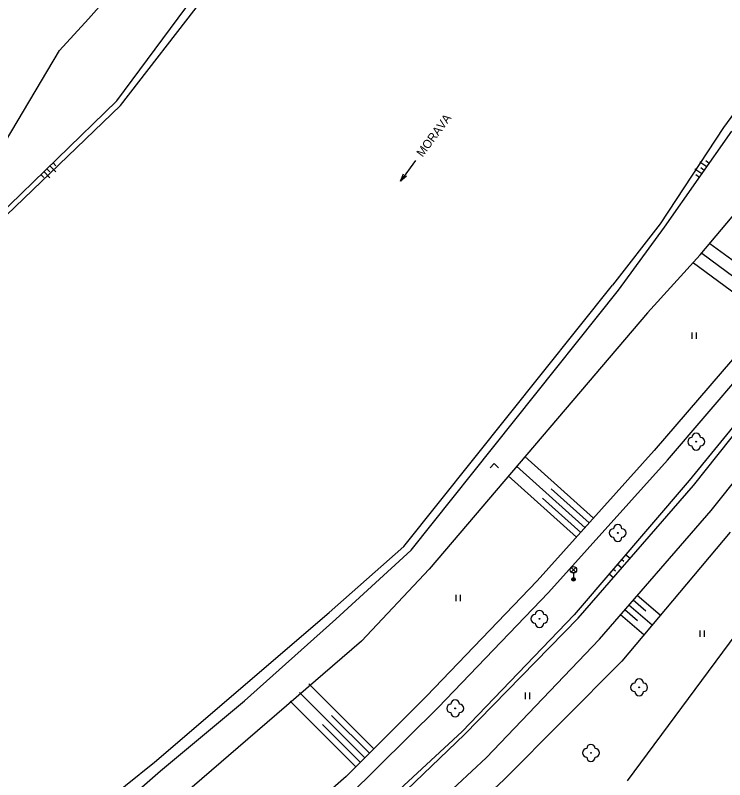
# Model space of a CAD drawing. Extents: x -539515 to -538098, y -1182060 to -1180157.
# Drawn here: x -538639.2 to -538555.7, y -1180964.4 to -1180874.5 of the extents above; entities that cross this region are included whole.
import ezdxf

# ---------------------------------------------------------------- set-up
doc = ezdxf.new("R2010")
doc.units = 0
for name, color, linetype in [('Vrstva 13', 7, 'Continuous'), ('Vrstva 22', 7, 'Continuous'), ('Vrstva 27', 7, 'Continuous'), ('Vrstva 29', 7, 'Continuous'), ('Vrstva 33', 7, 'Continuous'), ('Vrstva 36', 7, 'Continuous'), ('Vrstva 45', 7, 'Continuous'), ('Vrstva 68', 7, 'Continuous')]:
    doc.layers.add(name, color=color, linetype=linetype)

msp = doc.modelspace()

# ---------------------------------------------------------------- linework, layer by layer
at = {"layer": 'Vrstva 13'}
for p, q in [((-538551.394, -1180911), (-538564.01, -1180925.687)), ((-538562.458, -1180926.793), (-538549.742, -1180911.937)), ((-538564.01, -1180925.687), (-538577.764, -1180941.009)), ((-538576.465, -1180942.368), (-538562.458, -1180926.793)), ((-538577.764, -1180941.009), (-538590.803, -1180954.56)), ((-538589.45, -1180955.93), (-538576.465, -1180942.368)), ((-538590.803, -1180954.56), (-538600.254, -1180964.027)), ((-538600.034, -1180966.383), (-538589.45, -1180955.93)), ((-538600.254, -1180964.027), (-538621.407, -1180982.395))]:
    msp.add_line(p, q, dxfattribs=at)
at = {"layer": 'Vrstva 22'}
for centre in [(-538559.06, -1180924.63), (-538568.3, -1180935.37), (-538577.51, -1180945.48), (-538565.782, -1180953.542), (-538587.43, -1180956.02), (-538571.448, -1180961.251)]:
    msp.add_circle(centre, 0.05, dxfattribs=at)
for centre, start, end in [((-538559.06, -1180924.13), 0, 180), ((-538559.56, -1180924.63), 90, 270), ((-538558.56, -1180924.63), 270, 90), ((-538559.06, -1180925.13), 180, 0), ((-538568.3, -1180934.87), 0, 180), ((-538568.8, -1180935.37), 90, 270), ((-538567.8, -1180935.37), 270, 90), ((-538568.3, -1180935.87), 180, 0), ((-538578.01, -1180945.48), 90, 270), ((-538577.51, -1180944.98), 0, 180), ((-538577.01, -1180945.48), 270, 90), ((-538577.51, -1180945.98), 180, 0), ((-538566.282, -1180953.542), 90, 270), ((-538565.782, -1180953.042), 0, 180), ((-538565.282, -1180953.542), 270, 90), ((-538565.782, -1180954.042), 180, 0), ((-538587.43, -1180955.52), 0, 180), ((-538587.93, -1180956.02), 90, 270), ((-538586.93, -1180956.02), 270, 90), ((-538587.43, -1180956.52), 180, 0), ((-538571.448, -1180960.751), 0, 180), ((-538571.948, -1180961.251), 90, 270), ((-538570.948, -1180961.251), 270, 90), ((-538571.448, -1180961.751), 180, 0)]:
    msp.add_arc(centre, 0.5, start, end, dxfattribs=at)
at = {"layer": 'Vrstva 27'}
for p, q in [((-538635.138, -1180892.154), (-538634.442, -1180892.872)), ((-538634.779, -1180891.806), (-538634.431, -1180892.165)), ((-538557.821, -1180892.295), (-538558.64, -1180891.722)), ((-538557.535, -1180891.886), (-538557.944, -1180891.599)), ((-538635.856, -1180892.85), (-538635.16, -1180893.568)), ((-538635.497, -1180892.502), (-538635.149, -1180892.861)), ((-538558.395, -1180893.115), (-538559.214, -1180892.541)), ((-538558.108, -1180892.705), (-538558.518, -1180892.418)), ((-538636.215, -1180893.198), (-538635.867, -1180893.557)), ((-538558.681, -1180893.524), (-538559.091, -1180893.237)), ((-538557.449, -1180901.293), (-538548.892, -1180907.613)), ((-538558.412, -1180902.446), (-538549.783, -1180908.82)), ((-538559.393, -1180903.586), (-538550.675, -1180910.026)), ((-538579.222, -1180926.392), (-538571.149, -1180933.639)), ((-538580.218, -1180927.514), (-538572.151, -1180934.756)), ((-538581.213, -1180928.636), (-538573.153, -1180935.872)), ((-538576.141, -1180930.166), (-538571.65, -1180934.198)), ((-538577.143, -1180931.282), (-538572.652, -1180935.314)), ((-538566.848, -1180938.376), (-538567.366, -1180937.932)), ((-538567.574, -1180938.741), (-538567.854, -1180938.501)), ((-538568.551, -1180939.879), (-538568.831, -1180939.64)), ((-538567.832, -1180939.508), (-538568.343, -1180939.07)), ((-538568.816, -1180940.64), (-538569.319, -1180940.209)), ((-538564.983, -1180944.595), (-538566.485, -1180943.291)), ((-538563.3, -1180945.063), (-538565.993, -1180942.724)), ((-538564.265, -1180946.212), (-538566.977, -1180943.857)), ((-538565.229, -1180947.362), (-538567.96, -1180944.989)), ((-538565.967, -1180945.727), (-538567.468, -1180944.423)), ((-538604.655, -1180953.135), (-538597.005, -1180960.772)), ((-538605.754, -1180954.157), (-538598.064, -1180961.834)), ((-538606.853, -1180955.179), (-538599.124, -1180962.895)), ((-538601.995, -1180956.85), (-538597.535, -1180961.303)), ((-538603.054, -1180957.912), (-538598.594, -1180962.365))]:
    msp.add_line(p, q, dxfattribs=at)
at = {"layer": 'Vrstva 29'}
for p, q in [((-538627.25, -1180884.51), (-538612.11, -1180864.05)), ((-538538.63, -1180864.16), (-538555.86, -1180887.65)), ((-538626.83, -1180885.08), (-538610.85, -1180864.41)), ((-538630.594, -1180874.862), (-538627.249, -1180871.061)), ((-538634, -1180878.61), (-538630.594, -1180874.862)), ((-538640.37, -1180889.32), (-538634, -1180878.61)), ((-538643.05, -1180899.82), (-538627.25, -1180884.51)), ((-538642.83, -1180900.43), (-538626.83, -1180885.08)), ((-538555.86, -1180887.65), (-538563.31, -1180898.98)), ((-538562.78, -1180899.38), (-538554.87, -1180888.08)), ((-538558.59, -1180902.66), (-538548.708, -1180890.821)), ((-538563.31, -1180898.98), (-538568.91, -1180906.2)), ((-538568.2, -1180906.8), (-538562.78, -1180899.38)), ((-538564.79, -1180909.46), (-538558.59, -1180902.66)), ((-538547.501, -1180913.961), (-538559.874, -1180929.199)), ((-538559.384, -1180929.788), (-538547.106, -1180914.319)), ((-538557.315, -1180932.735), (-538544.294, -1180916.418)), ((-538559.874, -1180929.199), (-538573.433, -1180945.004)), ((-538572.94, -1180945.385), (-538559.384, -1180929.788)), ((-538570.449, -1180947.854), (-538557.315, -1180932.735)), ((-538555.082, -1180935.273), (-538567.827, -1180950.456)), ((-538573.433, -1180945.004), (-538586.631, -1180958.719)), ((-538586.324, -1180959.095), (-538572.94, -1180945.385)), ((-538583.794, -1180961.821), (-538570.449, -1180947.854)), ((-538567.827, -1180950.456), (-538581.688, -1180964.409)), ((-538586.631, -1180958.719), (-538600.005, -1180971.089)), ((-538599.906, -1180972.086), (-538586.324, -1180959.095)), ((-538599.229, -1180976.135), (-538583.794, -1180961.821)), ((-538581.688, -1180964.409), (-538595.209, -1180976.95))]:
    msp.add_line(p, q, dxfattribs=at)
for points in [[(-538593.46, -1180936.95), (-538568.91, -1180906.2)], [(-538592.63, -1180937.41), (-538568.2, -1180906.8)], [(-538564.79, -1180909.46), (-538590.51, -1180939.63)], [(-538602.25, -1180944.75), (-538593.46, -1180936.95)], [(-538601.48, -1180945.52), (-538592.63, -1180937.41)], [(-538590.51, -1180939.63), (-538598.46, -1180948.11)], [(-538622.82, -1180962.35), (-538602.25, -1180944.75)], [(-538612.23, -1180955.11), (-538601.48, -1180945.52)], [(-538598.46, -1180948.11), (-538619.55, -1180966.27)], [(-538622.12, -1180963.38), (-538612.23, -1180955.11)], [(-538639.92, -1180976.07), (-538622.82, -1180962.35)], [(-538638.77, -1180977.92), (-538622.12, -1180963.38)]]:
    msp.add_lwpolyline(points, dxfattribs=at)
at = {"layer": 'Vrstva 33'}
for p, q in [((-538573.775, -1180939.97), (-538573.245, -1180939.44)), ((-538573.775, -1180939.44), (-538573.245, -1180939.97)), ((-538573.51, -1180940.08), (-538573.51, -1180940.83))]:
    msp.add_line(p, q, dxfattribs=at)
for centre, radius in [((-538573.51, -1180939.705), 0.375), ((-538573.51, -1180940.83), 0.2), ((-538573.51, -1180940.83), 0.145), ((-538573.51, -1180940.83), 0.0876)]:
    msp.add_circle(centre, radius, dxfattribs=at)
at = {"layer": 'Vrstva 36'}
for p, q in [((-538559.53, -1180912.515), (-538559.53, -1180911.765)), ((-538559.03, -1180912.515), (-538559.03, -1180911.765)), ((-538587.3, -1180943.398), (-538587.3, -1180942.648)), ((-538586.8, -1180943.398), (-538586.8, -1180942.648)), ((-538558.602, -1180947.594), (-538558.602, -1180946.844)), ((-538558.102, -1180947.594), (-538558.102, -1180946.844)), ((-538579.159, -1180954.915), (-538579.159, -1180954.165)), ((-538578.659, -1180954.915), (-538578.659, -1180954.165))]:
    msp.add_line(p, q, dxfattribs=at)
msp.add_lwpolyline([(-538583.328, -1180927.695), (-538582.828, -1180927.195), (-538582.328, -1180927.695)], dxfattribs=at)
at = {"layer": 'Vrstva 45'}
msp.add_line((-538592.09, -1180891.545), (-538593.871, -1180893.959), dxfattribs=at)
msp.add_lwpolyline([(-538593.166, -1180893.39), (-538593.871, -1180893.959), (-538593.536, -1180893.117)], dxfattribs=at)
at = {"layer": 'Vrstva 68'}
msp.add_line((-538567.16, -1180964.55), (-538545.77, -1180935.65), dxfattribs=at)

# ---------------------------------------------------------------- texts
at = {"layer": 'Vrstva 45'}
msp.add_text('MORAVA', height=1, rotation=53.59219, dxfattribs=at).set_placement((-538591.275, -1180891.204))

doc.saveas('drawing.dxf')
